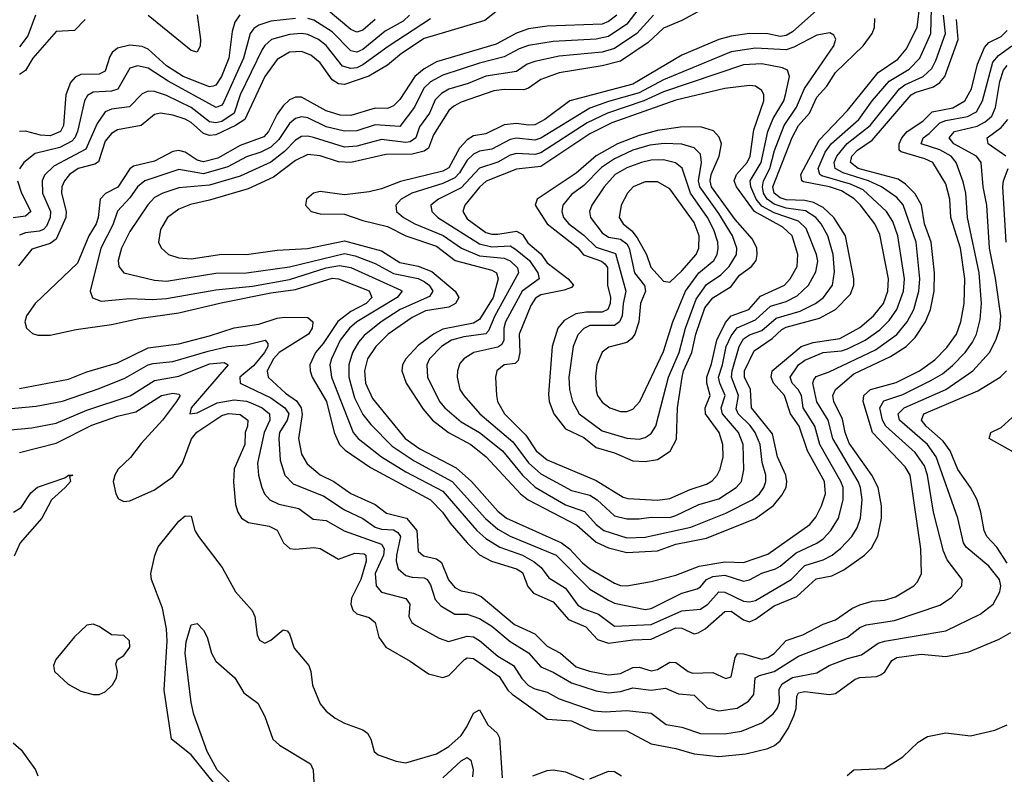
# Model space of a CAD drawing. Header units: inches. Extents: x 1305375 to 1407406, y 744550 to 841633.
# Tile 438 of 509: x 1376391 to 1379601, y 831215 to 833675. Entities that reach past the tile are written whole.
import ezdxf

# ---------------------------------------------------------------- set-up
doc = ezdxf.new("R2010")
doc.units = ezdxf.units.IN
doc.header["$MEASUREMENT"] = 0
doc.layers.add('B3873', color=7, linetype='Continuous')

msp = doc.modelspace()

# ---------------------------------------------------------------- linework, layer by layer
at = {"layer": 'B3873', "color": 5}
for points, elevation in [([(1378613.1, 833706.9), (1378550, 833672), (1378490, 833646.9), (1378439.5, 833600.5), (1378350, 833540.2), (1378290, 833524.7), (1378150, 833501.7), (1378090, 833479.9), (1378050, 833451.8), (1378034.1, 833445.9), (1377970, 833447.7), (1377936.7, 833443.3), (1377830, 833406.1), (1377806.5, 833393.5), (1377790, 833378.5), (1377740.4, 833299.6), (1377723.4, 833256.6), (1377710, 833246.2), (1377670, 833236.7), (1377584.1, 833235.9), (1377470, 833209.2), (1377430, 833211.9), (1377370, 833231.6), (1377330, 833235.3), (1377290, 833216.2), (1377218.7, 833161.3), (1377135.9, 833124.1), (1377010, 833086.4), (1376947.5, 833072.5), (1376910, 833057.6), (1376872.6, 833030), (1376850, 832990.9), (1376843.8, 832950), (1376851.9, 832931.9), (1376876.5, 832910), (1376910, 832898.5), (1376950, 832895.9), (1377050, 832911.1), (1377130, 832909.1), (1377230, 832924), (1377328.7, 832928.7), (1377450, 832954.2), (1377570, 832922), (1377630, 832883.8), (1377690, 832871.7), (1377734, 832854), (1377810.1, 832790), (1377822.2, 832770), (1377811.6, 832750), (1377790, 832738.4), (1377713.6, 832726.4), (1377670, 832704.7), (1377592.3, 832650), (1377551.4, 832610), (1377525.3, 832570), (1377515.5, 832530), (1377518.2, 832490), (1377540.8, 832440.8), (1377648, 832310), (1377695.8, 832275.8), (1377813.8, 832213.8), (1377863.9, 832170), (1377950, 832073.5), (1377978.4, 832050), (1378157.6, 831970), (1378183.8, 831950), (1378225.1, 831905.1), (1378250, 831884.8), (1378330, 831838.9), (1378350, 831831.3), (1378370, 831830.1), (1378450, 831843.6), (1378530, 831864.3), (1378606.5, 831893.5), (1378690, 831907.4), (1378750, 831906.2), (1378830, 831933.3), (1378966.7, 832030), (1378986, 832054), (1379005.1, 832090), (1379017.6, 832130), (1379014.2, 832170), (1378959, 832270), (1378931.5, 832350), (1378903.8, 832390), (1378883.8, 832450), (1378848.8, 832490), (1378841.2, 832510), (1378843.5, 832530), (1378939, 832610), (1378977.6, 832622.4), (1379064, 832636), (1379130, 832672.1), (1379174.5, 832710), (1379207.1, 832750), (1379221.2, 832790), (1379223.5, 832830), (1379195.3, 832975.3), (1379178.2, 833010), (1379131.8, 833070), (1379111.3, 833091.3), (1379070, 833117), (1379030.5, 833130.5), (1378946.5, 833146.5), (1378940.7, 833150), (1378937.9, 833170), (1378997.5, 833282.4), (1379090, 833378.8), (1379190, 833502.9), (1379254.1, 833545.9), (1379280.6, 833579.4), (1379316.9, 833650), (1379326.5, 833730)], 1480), ([(1377963.6, 833716.4), (1377907.5, 833672.5), (1377710, 833613.3), (1377635.4, 833564.6), (1377590, 833527), (1377528.6, 833491.4), (1377450, 833464.2), (1377430, 833465.7), (1377410, 833479), (1377370, 833534.3), (1377339.8, 833559.8), (1377310, 833571.8), (1377270, 833569.3), (1377230, 833545.6), (1377190, 833490.3), (1377124.4, 833350), (1377094.7, 833330), (1377030, 833299.9), (1377010, 833297.4), (1376990, 833304.4), (1376950, 833339.4), (1376930, 833350.7), (1376890, 833364.2), (1376850, 833370.6), (1376830, 833366), (1376787.3, 833330), (1376710, 833316.1), (1376690, 833303.5), (1376670, 833278.7), (1376647.8, 833212.2), (1376635.5, 833204.5), (1376581.5, 833190), (1376553.8, 833170), (1376537.2, 833150), (1376528.8, 833130), (1376527.3, 833110), (1376542.2, 833050), (1376540.9, 833030), (1376510, 832960.1), (1376490, 832945.6), (1376430, 832927.4), (1376387, 832873)], 1380), ([(1378408.9, 833711.1), (1378370, 833660.7), (1378310, 833620.3), (1378270, 833611.5), (1378130, 833604.4), (1378050, 833590.8), (1378019.6, 833580.4), (1377970, 833553.9), (1377890, 833533.4), (1377770, 833493.9), (1377730, 833472.3), (1377708.5, 833451.5), (1377678.5, 833390), (1377630, 833326.9), (1377550, 833332.6), (1377490, 833313.2), (1377450, 833311.5), (1377390, 833325.9), (1377330, 833354.9), (1377310, 833358.3), (1377290, 833353.1), (1377270, 833336.7), (1377235.8, 833284.2), (1377210, 833259.6), (1377177.3, 833242.7), (1377130, 833228.2), (1377070, 833195.4), (1376990, 833172.3), (1376910, 833186.4), (1376798.8, 833150), (1376775.1, 833130), (1376750, 833094.7), (1376709.4, 833050.6), (1376694.1, 833005.9), (1376655.7, 832930), (1376620.5, 832790), (1376628, 832768), (1376657, 832757), (1376750, 832766.1), (1376822.7, 832762.7), (1376870, 832765.7), (1377030, 832794.7), (1377150, 832806), (1377270, 832828.4), (1377390, 832866), (1377433.8, 832873.8), (1377470, 832867.5), (1377633.2, 832793.2), (1377637.5, 832790), (1377621.9, 832770), (1377490.1, 832690), (1377466.1, 832670), (1377436.1, 832630), (1377407, 832570), (1377402, 832550), (1377407.6, 832510), (1377477.8, 832330), (1377494.4, 832310), (1377570.6, 832250.5), (1377650, 832201.6), (1377770, 832138.7), (1377881.5, 832010), (1377910, 831984.4), (1377956, 831956), (1378030, 831930), (1378068.2, 831908.2), (1378091, 831890), (1378115.8, 831855.8), (1378170, 831822.3), (1378210, 831767.2), (1378230, 831755.1), (1378277.6, 831737.6), (1378330, 831698.5), (1378450, 831703.5), (1378550, 831748.7), (1378610, 831754.1), (1378634.6, 831770), (1378670, 831810.1), (1378690, 831809.4), (1378750, 831779.4), (1378770, 831777.2), (1378790, 831781.5), (1378906, 831850), (1378950, 831896.5), (1379010, 831914.2), (1379039.1, 831930), (1379067.6, 831952.4), (1379103.1, 831990), (1379120.9, 832019.1), (1379131.7, 832050), (1379137, 832110), (1379131.7, 832150), (1379123.8, 832170), (1379041.2, 832310), (1379026.7, 832370), (1378989.4, 832429.4), (1378977, 832490), (1378979.3, 832500.7), (1378987.7, 832512.3), (1379030, 832527.4), (1379181.1, 832598.9), (1379250.7, 832649.3), (1379284.2, 832690), (1379305.8, 832730), (1379322.1, 832790), (1379325.1, 832830), (1379313.2, 832950), (1379271.4, 833071.4), (1379250, 833095.7), (1379200.4, 833130), (1379158.2, 833150), (1379075.6, 833175.6), (1379049.7, 833189.7), (1379045.9, 833210), (1379054.2, 833230), (1379088.4, 833271.6), (1379163.8, 833330), (1379258.9, 833450), (1379276.9, 833463.1), (1379336.4, 833490), (1379364.3, 833515.7), (1379378, 833542), (1379408.6, 833630), (1379402.3, 833690)], 1440), ([(1378456.8, 833690), (1378402.7, 833630), (1378330, 833580.8), (1378290, 833569.5), (1378150, 833555.8), (1378070, 833538.2), (1378045.6, 833530), (1378010, 833506.5), (1377910, 833490.7), (1377852.8, 833467.2), (1377790, 833448.2), (1377765.7, 833434.3), (1377745.8, 833414.2), (1377727.2, 833370), (1377693.8, 833326.2), (1377682.1, 833290), (1377663.4, 833276.6), (1377650, 833274.3), (1377570, 833284.3), (1377490, 833262.4), (1377450, 833259.1), (1377348.6, 833291.4), (1377330, 833295.8), (1377310, 833294.1), (1377290, 833282.3), (1377254.3, 833245.7), (1377210, 833210.5), (1377110, 833165), (1377010, 833135.1), (1376910, 833127.1), (1376858, 833110), (1376830, 833094.9), (1376808.2, 833071.8), (1376750, 832984.1), (1376722.8, 832930), (1376711.6, 832890), (1376713.9, 832870), (1376730.3, 832850), (1376830, 832826.4), (1376870, 832822.8), (1377030, 832848.4), (1377130, 832850.3), (1377270, 832869.6), (1377450, 832912.4), (1377485, 832905.1), (1377550, 832880.5), (1377610, 832847.9), (1377690, 832831.8), (1377710, 832821.5), (1377725.7, 832810), (1377737.9, 832790), (1377727, 832773), (1377631, 832730), (1377568.9, 832690), (1377514, 832646), (1377495.6, 832624.4), (1377476.4, 832590), (1377464, 832550), (1377463.6, 832510), (1377482.5, 832442.5), (1377510, 832388.5), (1377535.2, 832355.2), (1377604.8, 832284.8), (1377676.6, 832236.6), (1377800.4, 832170), (1377909.4, 832049.4), (1377950, 832014), (1377990, 831991.6), (1378140.3, 831930), (1378250, 831818.5), (1378310, 831783.4), (1378330, 831773.3), (1378430, 831752.5), (1378450, 831755.4), (1378550, 831805.9), (1378599.7, 831820.3), (1378610, 831826.1), (1378630.4, 831850), (1378650, 831860.2), (1378690, 831864.5), (1378750, 831844.4), (1378770, 831848.9), (1378810, 831871.2), (1378854.5, 831885.5), (1378870, 831893.3), (1378922.4, 831937.6), (1378990, 831968.4), (1379010, 831983), (1379035.3, 832010), (1379059.9, 832050), (1379075.8, 832110), (1379075.1, 832150), (1379068.3, 832170), (1378999.2, 832290), (1378982.8, 832350), (1378944.5, 832410), (1378939.3, 832450), (1378929.1, 832469.1), (1378909.2, 832490), (1378902.1, 832510), (1378929.4, 832550), (1378950, 832565.3), (1379010, 832590), (1379070, 832595.7), (1379090, 832602), (1379147.3, 832630), (1379195.4, 832664.6), (1379225.4, 832694.6), (1379250.5, 832730), (1379271.7, 832790), (1379275.1, 832830), (1379253.6, 832970), (1379236.9, 833016.9), (1379217, 833050), (1379140.2, 833120.2), (1379099.1, 833139.1), (1379006.2, 833166.2), (1378999.2, 833170), (1378993.6, 833190), (1379017, 833243), (1379036.5, 833270), (1379126.9, 833350), (1379170.2, 833410), (1379225.2, 833474.8), (1379290, 833513.9), (1379325.5, 833550), (1379361.3, 833630), (1379363.6, 833710)], 1460), ([(1378990, 833705.6), (1378910, 833635.2), (1378890, 833623.2), (1378870, 833620.4), (1378830, 833629), (1378770, 833630), (1378710, 833621.5), (1378670, 833610.5), (1378550, 833559.5), (1378390, 833465.3), (1378184.1, 833410), (1378103.3, 833350), (1378070, 833332.5), (1378050, 833330.7), (1378010, 833336.5), (1377970, 833332.7), (1377910, 833302.5), (1377870, 833296.3), (1377850, 833283.7), (1377824.3, 833255.7), (1377790, 833191.9), (1377770, 833181.3), (1377632, 833148), (1377570, 833124.1), (1377530, 833114.4), (1377450, 833104.4), (1377370, 833115.3), (1377348.3, 833110), (1377326.3, 833090), (1377322.5, 833070), (1377341.2, 833050), (1377370, 833042.4), (1377450, 833041.2), (1377510, 833020.6), (1377590, 833000.4), (1377650, 832970.8), (1377750, 832936.8), (1377810.6, 832890.6), (1377930, 832859.1), (1377945.7, 832850), (1377950.6, 832830), (1377934.2, 832770), (1377890, 832697.6), (1377870, 832685.7), (1377770, 832665.9), (1377739.5, 832650), (1377690, 832613), (1377649.4, 832570), (1377638.8, 832550), (1377636.5, 832530), (1377650.8, 832490), (1377705.8, 832405.8), (1377736.2, 832370), (1377788.7, 832330), (1377861.4, 832290), (1377911.2, 832250), (1378023.9, 832130), (1378048.5, 832110), (1378207.3, 832027.3), (1378270, 831972.5), (1378310, 831953.5), (1378370, 831937.9), (1378470, 831944.2), (1378530, 831965.5), (1378630, 831985), (1378790, 832049.7), (1378848.6, 832091.4), (1378875.3, 832124.7), (1378889.2, 832150), (1378892.1, 832170), (1378888.3, 832190), (1378861.7, 832250), (1378844.9, 832324.9), (1378777, 832410), (1378773.5, 832470), (1378753.7, 832510), (1378753.4, 832530), (1378784.8, 832595.2), (1378843.9, 832636.1), (1378875.3, 832664.7), (1378890, 832672.7), (1378998.1, 832701.9), (1379050, 832730.4), (1379099.2, 832780.8), (1379110.2, 832810), (1379110.2, 832830), (1379082.6, 832970), (1379045.5, 833030), (1379010, 833062.8), (1378978.8, 833078.8), (1378950, 833085.7), (1378890, 833087.8), (1378870, 833094.4), (1378850, 833110), (1378845.9, 833130), (1378909.4, 833290.6), (1378930, 833329.7), (1378965.2, 833370), (1378990, 833422.1), (1379022, 833458), (1379050, 833502.7), (1379140.6, 833590), (1379169.9, 833630), (1379177.5, 833650), (1379178.8, 833678.8)], 1520), ([(1377550, 833676.1), (1377510, 833640.6), (1377490, 833634.7), (1377470, 833642.7), (1377390, 833709.9)], 1320), ([(1377109.1, 833690.9), (1377092.7, 833667.3), (1377083.8, 833636.2), (1377072.6, 833550), (1377048.3, 833490), (1377030, 833461.6), (1377021.5, 833458.5), (1377010, 833455.7), (1376923.5, 833490), (1376870, 833524.3), (1376810, 833579), (1376790, 833588.1), (1376750, 833592.1), (1376710, 833582.2), (1376692.4, 833567.6), (1376684.9, 833555.1), (1376670, 833507.3), (1376650, 833497.1), (1376590, 833496.8), (1376571.9, 833488.1), (1376556.8, 833470), (1376541.6, 833430), (1376534.2, 833330), (1376523.7, 833310), (1376490, 833295.9), (1376458.6, 833298.6), (1376410, 833311.6), (1376390, 833311)], 1320), ([(1376442.3, 833690), (1376417.2, 833622.8), (1376390, 833586.8)], 1260), ([(1377730, 833678), (1377592.5, 833587.5), (1377510, 833527.4), (1377490, 833518.3), (1377470, 833515.4), (1377443.3, 833523.3), (1377390, 833590.3), (1377365, 833610), (1377330, 833626.6), (1377310, 833630.2), (1377270, 833626.9), (1377211.6, 833610), (1377190, 833591.3), (1377181.9, 833578.1), (1377110, 833430), (1377089.7, 833370.3), (1377050, 833343.4), (1377030, 833338.6), (1377010, 833341.9), (1376950, 833388.7), (1376870, 833427.7), (1376830, 833441.4), (1376810, 833442.4), (1376790, 833433.4), (1376748.9, 833391.1), (1376690, 833383.6), (1376670, 833374.6), (1376643.2, 833336.8), (1376606.7, 833253.3), (1376502.3, 833197.7), (1376471.7, 833168.3), (1376464, 833150), (1376465.1, 833110), (1376491.8, 833050), (1376490.6, 833030), (1376478, 833002), (1376468.8, 832991.2), (1376454.7, 832985.3), (1376410, 832980.5), (1376390, 832972.7)], 1360), ([(1376604.3, 833675.7), (1376570, 833639.4), (1376510, 833636.9), (1376434.1, 833550), (1376410, 833509.1), (1376390, 833496.2)], 1280), ([(1377290, 833679.3), (1377210, 833670), (1377170, 833657.3), (1377153.9, 833646.1), (1377141.9, 833630), (1377120.4, 833550), (1377055.1, 833404.9), (1377050, 833396.7), (1377031.2, 833388.8), (1376874.9, 833474.9), (1376810, 833517.4), (1376775.5, 833524.5), (1376750, 833516.6), (1376711.3, 833448.7), (1376690, 833442.5), (1376630, 833438.6), (1376612.3, 833427.7), (1376602.1, 833410), (1376579.8, 833310), (1376571.1, 833290), (1376560.8, 833279.2), (1376522, 833258), (1376441.3, 833238.7), (1376404, 833210), (1376390.8, 833189.2)], 1340), ([(1378338.1, 833690), (1378310, 833669), (1378290, 833660.1), (1378110, 833653.7), (1378050, 833645), (1378010, 833631.2), (1377944.4, 833595.6), (1377750, 833537.6), (1377710, 833514.7), (1377679.1, 833490), (1377630, 833414.5), (1377610, 833394), (1377590, 833385.3), (1377550, 833386.2), (1377470, 833363.2), (1377436.2, 833363.8), (1377390, 833378.1), (1377310, 833422.3), (1377290, 833422.8), (1377270, 833413.8), (1377250, 833394.4), (1377230, 833367.1), (1377202.5, 833310), (1377186.9, 833293.1), (1377110, 833264.7), (1377036.8, 833223.2), (1376990, 833211.2), (1376970, 833217), (1376930, 833242.7), (1376910, 833248.1), (1376890, 833245), (1376830, 833213.7), (1376762.1, 833197.9), (1376750, 833189), (1376710.6, 833129.4), (1376671, 833109), (1376653.3, 833090), (1376646.8, 833030), (1376640.3, 833010), (1376616.7, 832970), (1376578.9, 832881.1), (1376441.6, 832750), (1376412.8, 832710), (1376408.1, 832690), (1376413, 832670), (1376432.5, 832652.5), (1376450, 832646.8), (1376490, 832646.9), (1376575.3, 832664.7), (1376690, 832681.1), (1376778.9, 832701.1), (1376910, 832719), (1377048, 832752), (1377210, 832784.4), (1377290, 832795.6), (1377410, 832832.1), (1377430.2, 832830.2), (1377530.7, 832790.7), (1377539, 832770), (1377520.9, 832750), (1377470, 832723.7), (1377428.2, 832691.8), (1377380.5, 832619.5), (1377355.7, 832590), (1377337.3, 832550), (1377337.4, 832530), (1377344.5, 832510), (1377391.3, 832430), (1377416.5, 832330), (1377433.3, 832290), (1377451.7, 832271.7), (1377535, 832215), (1377730.2, 832110.2), (1377769, 832070), (1377793.9, 832033.9), (1377850.2, 831970.2), (1377890, 831931.2), (1377928.6, 831910), (1378010, 831885.6), (1378030, 831872.8), (1378047.3, 831827.3), (1378065.5, 831805.5), (1378130, 831777.7), (1378179.9, 831719.9), (1378236.6, 831696.6), (1378274.9, 831654.9), (1378310, 831643.3), (1378390, 831653.8), (1378450, 831656), (1378530, 831692.9), (1378550, 831691.3), (1378590, 831673.5), (1378603.1, 831676.9), (1378625, 831690), (1378690, 831746.3), (1378710, 831747.4), (1378750, 831718.6), (1378770, 831712.6), (1378790, 831721.2), (1378850, 831764.6), (1378924.8, 831795.3), (1378987.8, 831852.2), (1379038.2, 831861.8), (1379078.1, 831881.9), (1379145, 831930), (1379167.6, 831952.4), (1379188.5, 831991.5), (1379200.3, 832050), (1379200.6, 832090), (1379189.1, 832150), (1379169.1, 832190), (1379094.9, 832294.9), (1379081.6, 832330), (1379073.1, 832373.1), (1379045.3, 832430), (1379041.6, 832450), (1379050.3, 832470), (1379110, 832520.6), (1379230, 832577.1), (1379281.3, 832610), (1379310, 832638.7), (1379343.5, 832690), (1379359.7, 832730), (1379371.9, 832790), (1379373.2, 832850), (1379362, 832950), (1379340.9, 833010), (1379330.7, 833070), (1379310, 833106.9), (1379279, 833139), (1379255.1, 833155.1), (1379124, 833190), (1379099.8, 833210), (1379103.7, 833230), (1379122.4, 833250), (1379170, 833282.1), (1379297.4, 833430), (1379310, 833438), (1379370, 833455.7), (1379390.1, 833469.9), (1379406.4, 833490), (1379450.4, 833610), (1379444.7, 833675.3)], 1420), ([(1376969.1, 833690.9), (1376980.3, 833610), (1376979.1, 833590), (1376970, 833569.5), (1376950, 833574.7), (1376810, 833688.4)], 1280), ([(1377661.7, 833690), (1377641.3, 833670), (1377582.9, 833637.1), (1377510, 833578.1), (1377490, 833569.4), (1377470, 833573.3), (1377410, 833635.7), (1377350, 833673.4), (1377330, 833678.4)], 1340), ([(1376390, 832473), (1376550, 832503.3), (1376610, 832527.6), (1376710, 832556.7), (1376810, 832605.8), (1376910, 832618.9), (1377010, 832644.1), (1377090, 832670.1), (1377170, 832682.8), (1377230, 832702.3), (1377254.3, 832705.7), (1377330, 832703.8), (1377346.7, 832690), (1377346.9, 832686.9), (1377344.8, 832670), (1377332.1, 832650), (1377237.2, 832590), (1377218.1, 832570), (1377197.7, 832530), (1377200.8, 832510), (1377257.4, 832457.4), (1377292.8, 832432.8), (1377308.5, 832410), (1377311.6, 832388.4), (1377299.7, 832310), (1377310, 832259.1), (1377327.7, 832227.7), (1377371, 832191), (1377415.3, 832170), (1377470.4, 832130.4), (1377550, 832094.7), (1377586.4, 832066.4), (1377651.6, 832050), (1377685.8, 832010), (1377690, 831943.2), (1377707.1, 831927.1), (1377750, 831917.4), (1377766.1, 831906.1), (1377789.3, 831849.3), (1377810, 831824.3), (1377830, 831813.5), (1377870, 831805.3), (1377895, 831795), (1378004, 831704), (1378070, 831672.8), (1378110, 831633.5), (1378154.4, 831610), (1378205.2, 831565.2), (1378248.9, 831551.1), (1378310, 831539.8), (1378350, 831544.3), (1378390, 831563.8), (1378410, 831564.1), (1378450, 831553), (1378470, 831557.2), (1378510, 831580.7), (1378530, 831579.9), (1378570, 831550.1), (1378585.1, 831545.1), (1378650, 831547.2), (1378692.8, 831527.2), (1378710, 831533.4), (1378723.6, 831596.4), (1378730.9, 831609.1), (1378750, 831608.3), (1378809.3, 831590.7), (1378830, 831596.2), (1378850.7, 831609.3), (1378890, 831651.7), (1378944.1, 831670), (1379010, 831705.3), (1379050, 831719.1), (1379104, 831756), (1379130, 831768), (1379170, 831780.1), (1379210, 831783.3), (1379246.2, 831793.8), (1379305.7, 831830), (1379317.6, 831842.4), (1379330.4, 831870), (1379328.9, 831950), (1379293.6, 832190), (1379277.1, 832217.1), (1379171.4, 832330), (1379141.1, 832430), (1379142.7, 832450), (1379165, 832470), (1379247.8, 832492.2), (1379324.7, 832530), (1379373.8, 832566.2), (1379413, 832607), (1379444.4, 832650), (1379459.1, 832690), (1379470.2, 832750), (1379472.1, 832830), (1379457.9, 832930), (1379426, 833030), (1379423.2, 833090), (1379410, 833139.9), (1379367.7, 833210), (1379341.9, 833221.9), (1379264.8, 833244.8), (1379258, 833250), (1379257.4, 833270), (1379267, 833290), (1379284, 833310), (1379335.4, 833344.6), (1379365.7, 833374.3), (1379432.7, 833387.3), (1379471.6, 833410), (1379494.2, 833450), (1379513.8, 833530), (1379535.9, 833584.1), (1379550, 833601.1), (1379590, 833620.1), (1379610, 833639.9)], 1380), ([(1376270, 832399.2), (1376445, 832414.9), (1376530, 832431.7), (1376650, 832472.4), (1376733.6, 832506.4), (1376810, 832549.5), (1376825.8, 832554.2), (1376890, 832560.6), (1377005, 832595), (1377070, 832609.4), (1377130, 832614.8), (1377191, 832630), (1377199.8, 832619.8), (1377200.3, 832610), (1377188.8, 832590), (1377152.7, 832547.3), (1377108.4, 832510), (1377110.1, 832490.1), (1377210, 832442.8), (1377255.2, 832410), (1377268.4, 832390), (1377263.4, 832370), (1377238.1, 832330), (1377235.3, 832310), (1377239.6, 832239.6), (1377255.6, 832190), (1377282.6, 832162.6), (1377382.1, 832122.1), (1377450, 832077), (1377510, 832048.7), (1377550, 832020.9), (1377570, 832014.4), (1377610, 832012.1), (1377623.4, 832003.4), (1377632.2, 831990), (1377619.2, 831930), (1377617.9, 831910), (1377624.7, 831884.7), (1377650, 831863.1), (1377670, 831857.5), (1377710, 831855.6), (1377718.9, 831850), (1377730, 831833), (1377745.2, 831785.2), (1377764.3, 831764.3), (1377810, 831736.9), (1377850, 831737.5), (1377890, 831723.6), (1377930, 831698.1), (1377990, 831647.8), (1378050, 831611.7), (1378090, 831565.2), (1378130, 831548.4), (1378190, 831513.1), (1378270, 831487.1), (1378310, 831480.9), (1378350, 831484.8), (1378390, 831497.2), (1378450, 831489.7), (1378496.1, 831496.1), (1378538.2, 831478.2), (1378590, 831473.6), (1378631.7, 831431.7), (1378670, 831422.2), (1378730, 831430.5), (1378766.6, 831453.4), (1378784.2, 831475.8), (1378789, 831530), (1378802.4, 831537.6), (1378850.5, 831550), (1378930, 831600.8), (1379090, 831662.4), (1379130, 831693.6), (1379150, 831703), (1379243, 831717), (1379390, 831767.2), (1379428.4, 831791.6), (1379461.8, 831830), (1379462.9, 831850), (1379414.2, 831914.2), (1379402.3, 831942.3), (1379369.7, 832069.7), (1379350.7, 832190), (1379340.4, 832220.4), (1379310, 832264.5), (1379214.1, 832350), (1379203.1, 832370), (1379194.9, 832410), (1379207.5, 832432.5), (1379270, 832453.4), (1379361.3, 832498.7), (1379398.8, 832521.2), (1379431.9, 832548.1), (1379473, 832590), (1379496.6, 832623.4), (1379509.5, 832650.5), (1379522.1, 832697.9), (1379525.8, 832750), (1379519, 832850), (1379481.2, 833030), (1379474.9, 833110), (1379466.8, 833146.8), (1379443.9, 833210), (1379427.2, 833230), (1379390, 833251.1), (1379329.9, 833270), (1379335.8, 833290), (1379356.2, 833303.8), (1379390, 833338.8), (1379410, 833346.5), (1379480.7, 833359.3), (1379510, 833374.8), (1379529.2, 833410.8), (1379563.6, 833536.4), (1379582.1, 833557.9), (1379625.5, 833590)], 1360), ([(1376290, 832331.6), (1376430, 832344.4), (1376510, 832360.2), (1376610, 832402.2), (1376751.3, 832448.7), (1376830, 832499), (1376910, 832513.4), (1377010, 832553), (1377057.2, 832557.2), (1377070.7, 832550), (1376949.7, 832410), (1376946, 832390), (1376970, 832394), (1377034.3, 832425.7), (1377090, 832436.3), (1377130, 832431.6), (1377150, 832424.5), (1377181.5, 832410), (1377204.9, 832390), (1377205.9, 832370), (1377187.6, 832330), (1377166.1, 832230), (1377169.7, 832190), (1377179.9, 832150), (1377189.4, 832129.4), (1377206.7, 832110), (1377235.5, 832095.5), (1377301.4, 832081.4), (1377347.2, 832047.2), (1377390, 832042.5), (1377449.1, 832009.1), (1377570, 831965.7), (1377579.6, 831950), (1377577.3, 831930), (1377550.1, 831870), (1377553.5, 831830), (1377570, 831809.2), (1377650, 831788.5), (1377663.1, 831770), (1377659.2, 831730), (1377669.3, 831710), (1377681.4, 831701.4), (1377758.9, 831658.9), (1377788.4, 831648.4), (1377850, 831665.5), (1377870, 831663.5), (1377890, 831651.8), (1377950, 831600.6), (1378001, 831570), (1378027.9, 831527.9), (1378050, 831504.8), (1378070, 831493.5), (1378110, 831482.7), (1378150, 831461.9), (1378262.7, 831422.7), (1378299.1, 831419.1), (1378370, 831423.5), (1378450, 831415), (1378498.2, 831378.2), (1378550, 831369.2), (1378610, 831348.7), (1378690, 831347.4), (1378744.4, 831355.6), (1378810, 831382.8), (1378847.3, 831412.7), (1378860.3, 831430), (1378867.6, 831450), (1378866.6, 831493.4), (1378876.3, 831510), (1378910, 831531.3), (1378990, 831546), (1379030, 831570.4), (1379090, 831593.3), (1379135.5, 831604.5), (1379190, 831642.9), (1379210, 831649.7), (1379410, 831682.8), (1379522.2, 831737.8), (1379563.9, 831770), (1379586.2, 831810), (1379589.9, 831830), (1379584.5, 831850), (1379550, 831893.4), (1379475.9, 831955.9), (1379467.9, 831970), (1379449.1, 832050), (1379378.9, 832250), (1379350.2, 832290), (1379258.9, 832370), (1379254.7, 832390), (1379274.4, 832410), (1379410.4, 832470), (1379498.2, 832530), (1379552.5, 832590), (1379573.5, 832630), (1379586.5, 832670), (1379589.2, 832710), (1379572.2, 832832.2), (1379552.5, 832930), (1379543.5, 833070), (1379531.7, 833130), (1379525.1, 833210), (1379509.9, 833230), (1379436.5, 833270), (1379420.5, 833290), (1379438.2, 833310), (1379511.7, 833328.3), (1379538.4, 833341.6), (1379559.5, 833360.5), (1379571.7, 833388.3), (1379586.1, 833473.9), (1379597.6, 833510), (1379610, 833525.4)], 1340), ([(1379605.4, 833230), (1379548.1, 833270), (1379545, 833290), (1379590, 833323.1), (1379611.9, 833350)], 1320), ([(1379607.1, 832950), (1379596.2, 833130), (1379598.4, 833150), (1379613, 833190)], 1320), ([(1376384.2, 833150), (1376397.1, 833110), (1376426.9, 833050), (1376410, 833035), (1376370, 833029.6)], 1340), ([(1379610, 831903.5), (1379576, 831956), (1379543.9, 831990), (1379534.9, 832010), (1379524.4, 832070), (1379511.8, 832110), (1379490.4, 832150), (1379449.4, 832209.4), (1379424, 832270), (1379401.5, 832301.5), (1379346, 832350), (1379330.8, 832370), (1379338.8, 832390), (1379514.4, 832465.6), (1379587.4, 832510), (1379607.7, 832530)], 1320), ([(1376390, 832264.8), (1376510, 832295.1), (1376626.4, 832353.6), (1376710, 832383.2), (1376770, 832396.7), (1376853.3, 832450), (1376890, 832457.8), (1376910, 832454.7), (1376914.6, 832450), (1376902.5, 832430), (1376856.8, 832370), (1376786.9, 832293.1), (1376752.4, 832247.6), (1376711.8, 832210), (1376700.9, 832190), (1376695.2, 832170), (1376704.7, 832130), (1376713.4, 832113.4), (1376730, 832104.9), (1376750, 832107.2), (1376830, 832143.1), (1376890, 832184.8), (1376921.7, 832230), (1376950.9, 832309.1), (1376968.9, 832331.1), (1377050, 832385), (1377071.6, 832391.6), (1377110, 832388.2), (1377134.2, 832370), (1377133.3, 832350), (1377126.5, 832330), (1377124.8, 832290), (1377090, 832210.9), (1377088.1, 832168.1), (1377094.7, 832094.7), (1377101.8, 832070), (1377113.7, 832050), (1377136.5, 832036.5), (1377203.7, 832023.7), (1377230, 832011.2), (1377250.9, 831970), (1377271.7, 831951.7), (1377290, 831948.7), (1377350, 831955.1), (1377370, 831951.1), (1377430, 831916.1), (1377484, 831936), (1377513.9, 831933.9), (1377519.8, 831930), (1377520.8, 831910), (1377503.5, 831850), (1377472.8, 831790), (1377470.1, 831770), (1377477.1, 831750), (1377490, 831738.4), (1377530, 831726.6), (1377549.3, 831710), (1377561.9, 831661.9), (1377584.2, 831630), (1377664.1, 831584.1), (1377723.3, 831543.3), (1377770, 831530.8), (1377790, 831537.7), (1377840.5, 831590), (1377850, 831595.3), (1377870, 831593), (1377953.8, 831533.8), (1377982.3, 831490), (1377996.4, 831476.4), (1378110, 831395.4), (1378190, 831390.1), (1378250, 831361.6), (1378270, 831357.9), (1378370, 831357.2), (1378450, 831314.4), (1378530, 831299.3), (1378590, 831282.1), (1378670, 831273.9), (1378758.1, 831281.9), (1378830, 831299.3), (1378851.1, 831308.9), (1378870, 831324.2), (1378895.8, 831364.2), (1378914.3, 831405.7), (1378921.8, 831430), (1378924, 831470), (1378930, 831481), (1378950, 831485.3), (1379030, 831475.3), (1379050, 831478.9), (1379114.5, 831525.5), (1379130, 831530.8), (1379185.6, 831534.4), (1379199.5, 831540.5), (1379210.8, 831549.2), (1379234.2, 831585.8), (1379250, 831595.9), (1379330, 831607.4), (1379410, 831599.5), (1379485, 831615), (1379584.3, 831655.7), (1379622, 831678)], 1320), ([(1379658, 832250), (1379551.6, 832310), (1379557.3, 832330), (1379590, 832345.3), (1379650, 832400.2)], 1280), ([(1376370.5, 832069.5), (1376395.5, 832084.5), (1376426.9, 832133.1), (1376448.6, 832151.4), (1376538.2, 832181.8), (1376550, 832190.9), (1376564.7, 832190), (1376553.8, 832186.2), (1376556.3, 832170), (1376539.4, 832150), (1376494.5, 832110), (1376463.4, 832050), (1376392.8, 831970), (1376373.4, 831926.6)], 1280), ([(1377054.5, 831150), (1376950, 831278.7), (1376885.3, 831330), (1376862.1, 831490), (1376872, 831650), (1376869.7, 831689.7), (1376856.6, 831756.6), (1376820.4, 831850), (1376818.1, 831870), (1376831.3, 831928.7), (1376842.8, 831957.2), (1376910, 832040.2), (1376930, 832058.1), (1376950, 832056.9), (1376962.2, 832010), (1376974.1, 831990), (1377050.9, 831890), (1377094.2, 831810), (1377149, 831749), (1377158, 831730), (1377165.5, 831670), (1377172.8, 831652.8), (1377190, 831643.2), (1377210, 831652.9), (1377250, 831686.4), (1377262.7, 831682.8), (1377270, 831673.4), (1377286, 831626), (1377333, 831570), (1377340.1, 831550), (1377345.9, 831505.9), (1377370, 831444.6), (1377390, 831420.8), (1377419, 831398.9), (1377450, 831382.4), (1377510, 831360.7), (1377524.6, 831350), (1377535.4, 831330), (1377546.3, 831290), (1377559.1, 831279.1), (1377617.7, 831257.7), (1377650, 831252.7), (1377750, 831282.4), (1377790, 831306), (1377830, 831342), (1377848.9, 831370), (1377870, 831415.2), (1377890, 831425.8), (1377917, 831377), (1377947.1, 831350), (1377954.8, 831334.8), (1377963.8, 831203.8)], 1280), ([(1377111.9, 831151.9), (1377034.2, 831230), (1377002.1, 831290), (1376958.2, 831410), (1376950, 831449.2), (1376929.9, 831610), (1376933.2, 831646.8), (1376950, 831702.4), (1376970, 831707), (1376990, 831685.7), (1377002.1, 831662.1), (1377016.3, 831610), (1377030, 831583.9), (1377092.1, 831530), (1377121.4, 831481.4), (1377167.1, 831447.1), (1377190, 831404), (1377216, 831330), (1377237.6, 831310), (1377338.9, 831250), (1377348.1, 831230), (1377350.2, 831190)], 1260), ([(1379088.9, 831211.1), (1379109.7, 831230), (1379210, 831234.6), (1379270, 831272.7), (1379319.4, 831320.6), (1379350, 831338.2), (1379410, 831350.2), (1379490, 831340.8), (1379570, 831359.3), (1379610, 831376.5)], 1280), ([(1376370, 831318.4), (1376395.7, 831295.7), (1376442.4, 831230), (1376450.2, 831210)], 1280), ([(1377770, 831203.4), (1377830, 831259.3), (1377850, 831270.1), (1377861.4, 831261.4), (1377869.4, 831230), (1377867.3, 831207.3)], 1260), ([(1378063.5, 831210), (1378110, 831227.8), (1378130, 831229.5), (1378170, 831223.1), (1378230, 831198.9)], 1280), ([(1378250, 831201), (1378310, 831225.1), (1378330, 831224.3), (1378353.3, 831210)], 1280)]:
    msp.add_lwpolyline(points, dxfattribs=dict(at, elevation=elevation))
for points, elevation in [([(1379032.1, 833632.1), (1378990, 833624), (1378915.1, 833584.9), (1378890, 833577.1), (1378790, 833582.6), (1378710, 833569.7), (1378490, 833478.7), (1378410, 833436.4), (1378310, 833408.3), (1378250, 833386.3), (1378090, 833289.2), (1378070, 833282.4), (1378010, 833288.3), (1377990, 833284.9), (1377930, 833252.9), (1377890, 833246.6), (1377870, 833236.5), (1377850, 833217.1), (1377824.6, 833175.4), (1377810, 833160), (1377770, 833141.5), (1377668.9, 833110), (1377634.4, 833090), (1377616.8, 833070), (1377619.8, 833050), (1377642.1, 833030), (1377679.2, 833010), (1377771.8, 832971.8), (1377830.8, 832930.8), (1377890, 832905.1), (1377970, 832897.8), (1377990, 832889.1), (1378013.3, 832866.7), (1378017, 832850), (1377939.8, 832710), (1377919.3, 832660.7), (1377910, 832650.6), (1377838.4, 832641.6), (1377798.9, 832630), (1377766.5, 832610), (1377726.7, 832570), (1377717.8, 832550), (1377719.9, 832510), (1377759.7, 832430), (1377776.7, 832410), (1377830, 832364.6), (1377890, 832329.5), (1377964.5, 832270), (1378030, 832190.4), (1378070.9, 832150.9), (1378170, 832093.7), (1378232, 832072), (1378270, 832029.7), (1378295, 832010), (1378370, 831986.2), (1378430, 831987.8), (1378579.3, 832020.7), (1378693.4, 832066.6), (1378778.8, 832110), (1378802.8, 832130), (1378816.9, 832150), (1378823.5, 832170), (1378823, 832190), (1378811.8, 832231.8), (1378805.1, 832290), (1378788.8, 832330), (1378772.3, 832352.3), (1378732.9, 832390), (1378726.3, 832406.3), (1378734, 832450), (1378711.2, 832510), (1378713.8, 832530), (1378736.1, 832610), (1378750, 832634.4), (1378770, 832647.7), (1378810, 832662), (1378857.4, 832702.6), (1378934.9, 832725.1), (1378985.2, 832750), (1379011.7, 832770), (1379040.5, 832810), (1379047, 832853), (1379042.3, 832910), (1379024.9, 832970), (1379004.1, 833010), (1378986.2, 833030), (1378952.3, 833052.3), (1378890, 833060.3), (1378850, 833073.5), (1378827.1, 833090), (1378815.7, 833110), (1378812.3, 833130), (1378815.5, 833150), (1378835.9, 833190), (1378851.6, 833248.4), (1378883.4, 833330), (1378922.9, 833390), (1378948.9, 833451.1), (1379045, 833590), (1379051.7, 833611.7), (1379044.7, 833624.7)], 1540), ([(1378810, 833531), (1378750, 833527.8), (1378490, 833439.4), (1378425.8, 833410), (1378306.7, 833370), (1378241.1, 833338.9), (1378090, 833241.2), (1378070, 833235.2), (1378010, 833239.3), (1377990, 833233.4), (1377950, 833210.7), (1377890, 833191.3), (1377830, 833127), (1377756.1, 833090), (1377731.4, 833070), (1377734, 833050), (1377754.3, 833030), (1377890, 832944.7), (1377930, 832934.6), (1377990, 832937.7), (1378007.3, 832927.3), (1378053.1, 832890), (1378079.8, 832850), (1378083.9, 832830), (1378028.6, 832790), (1377975, 832690), (1377968.7, 832670), (1377968.8, 832630), (1377963.2, 832616.8), (1377950, 832607.2), (1377871.1, 832590), (1377838.5, 832570), (1377826, 832554), (1377818, 832530), (1377817.3, 832510), (1377826.3, 832470), (1377838.6, 832450), (1377891.4, 832390), (1377998.6, 832298.6), (1378050, 832230.1), (1378090, 832194.7), (1378190, 832140.2), (1378250, 832125), (1378273.8, 832110), (1378330, 832057.8), (1378370, 832047.6), (1378410, 832047.8), (1378450, 832053.2), (1378510, 832052.9), (1378530, 832058.6), (1378605, 832095), (1378670, 832113.2), (1378726.7, 832150), (1378744.3, 832170), (1378751.7, 832208.3), (1378749.6, 832290), (1378733.9, 832330), (1378682, 832390), (1378678.2, 832410), (1378690.2, 832450), (1378673.1, 832490), (1378669.4, 832510), (1378682.5, 832550), (1378694.1, 832610), (1378710, 832644.6), (1378729.4, 832670.6), (1378790, 832697.1), (1378839, 832741), (1378890, 832756.2), (1378925, 832775), (1378962.5, 832810), (1378986.7, 832853.3), (1378992.4, 832887.6), (1378988.5, 832910), (1378954.5, 832994.5), (1378930, 833018.3), (1378850, 833045.7), (1378810, 833067.4), (1378792, 833090), (1378774.9, 833130), (1378772.1, 833150), (1378807.7, 833210), (1378829.5, 833310.5), (1378847.5, 833352.5), (1378881.7, 833410), (1378887.7, 833430), (1378900.4, 833490), (1378893.7, 833510), (1378877.8, 833517.8)], 1560), ([(1378770, 833460.1), (1378690, 833450.5), (1378530, 833412.7), (1378321.6, 833338.4), (1378250, 833303.4), (1378090, 833196.1), (1378010, 833187.6), (1377911.8, 833148.2), (1377890, 833129.2), (1377842.4, 833070), (1377835.9, 833050), (1377850, 833026.1), (1377910, 832981.7), (1377930, 832975.4), (1377950, 832975.7), (1378010, 832985.4), (1378030, 832975.1), (1378047.2, 832947.2), (1378090, 832912), (1378110, 832882), (1378179, 832830), (1378196.8, 832810), (1378190, 832802.4), (1378166.4, 832793.6), (1378090, 832778.6), (1378072.9, 832767.1), (1378056.7, 832743.3), (1378018.7, 832650), (1378021, 832590), (1378016.3, 832563.7), (1378005.8, 832554.2), (1377970, 832549.9), (1377946.4, 832530), (1377941.9, 832510), (1377944.9, 832450), (1377948.8, 832430), (1377971.7, 832390), (1378040.5, 832320.5), (1378074.8, 832270), (1378110, 832240.5), (1378270, 832172.7), (1378358.3, 832118.3), (1378373.9, 832113.9), (1378470, 832108.9), (1378510, 832114.5), (1378576.1, 832143.9), (1378630, 832161.1), (1378648.2, 832171.8), (1378664.2, 832190), (1378674, 832210), (1378684.1, 832250), (1378683.6, 832290), (1378671.2, 832330), (1378626.5, 832390), (1378625.5, 832410), (1378641.6, 832450), (1378630.8, 832490), (1378630.5, 832510), (1378646.5, 832553.5), (1378663.2, 832630), (1378691.5, 832688.5), (1378710, 832709.8), (1378767.4, 832730), (1378806.3, 832773.7), (1378884, 832810), (1378903.1, 832830), (1378924.9, 832870), (1378927.4, 832910), (1378909, 832970), (1378879, 832999), (1378786.4, 833050), (1378727.5, 833130), (1378720.3, 833150), (1378727.7, 833170), (1378762.9, 833210), (1378771.9, 833230), (1378784.5, 833315.5), (1378816.8, 833410), (1378816.4, 833430), (1378810, 833444.5), (1378790, 833457.9)], 1580), ([(1378610, 833325.5), (1378544.8, 833324.8), (1378470, 833313.3), (1378410, 833297.8), (1378340.1, 833270), (1378270, 833231.1), (1378205.1, 833174.9), (1378077.6, 833090), (1378071.6, 833070), (1378110.7, 833010), (1378210, 832931.3), (1378228.4, 832908.4), (1378287.7, 832887.7), (1378298.9, 832878.9), (1378306.8, 832866.8), (1378306.9, 832810), (1378316.7, 832770), (1378315.8, 832750), (1378308.1, 832730), (1378290, 832721.9), (1378237.8, 832722.2), (1378204.1, 832715.9), (1378165.6, 832694.4), (1378145.5, 832670), (1378126.6, 832610), (1378114.9, 832454.9), (1378116.7, 832430), (1378132.6, 832390), (1378170, 832341.2), (1378230, 832313.3), (1378270, 832281), (1378330, 832263.5), (1378390, 832236.6), (1378430, 832235.2), (1378470, 832242), (1378511.3, 832268.7), (1378532.3, 832307.7), (1378535, 832410), (1378550.4, 832510), (1378555, 832530), (1378582.3, 832590), (1378594.9, 832650), (1378624.3, 832735.7), (1378650, 832768.4), (1378710, 832805.1), (1378737.8, 832842.2), (1378776.2, 832870), (1378791.4, 832890), (1378795.4, 832910), (1378794.1, 832930), (1378779.9, 832959.9), (1378723.8, 833023.8), (1378646, 833130), (1378641.8, 833150), (1378645.3, 833170), (1378671.2, 833230), (1378678.4, 833270), (1378671.6, 833291.6), (1378652.5, 833312.5)], 1620), ([(1378491.7, 833271.7), (1378445.5, 833265.5), (1378390, 833249.3), (1378330, 833221.2), (1378287.2, 833192.8), (1378230, 833134.9), (1378190, 833105.6), (1378161.5, 833070), (1378158.2, 833050), (1378164.1, 833030), (1378180.8, 833010), (1378230, 832972.7), (1378270, 832933.2), (1378333, 832913), (1378367.2, 832790), (1378357.9, 832750), (1378354.8, 832710), (1378346.8, 832690), (1378330, 832678.4), (1378250, 832677.7), (1378230, 832668.6), (1378210, 832648.2), (1378195.6, 832610), (1378180.9, 832510), (1378182.9, 832470), (1378192.5, 832430), (1378214.6, 832390), (1378290, 832335.2), (1378370, 832311.1), (1378410, 832308.1), (1378430, 832313.6), (1378450, 832325.9), (1378464.6, 832350), (1378506.4, 832510), (1378541.1, 832590), (1378560.9, 832670), (1378596.1, 832763.9), (1378630, 832811.4), (1378676.4, 832843.6), (1378703.5, 832870), (1378727.4, 832910), (1378728.4, 832930), (1378715, 832970), (1378670, 833043), (1378608.2, 833130), (1378604.2, 833150), (1378613.4, 833210), (1378610, 833236.5), (1378590, 833257.4), (1378549.7, 833269.7)], 1640), ([(1378490, 833218.4), (1378450, 833217.1), (1378418.4, 833210), (1378370, 833192.3), (1378332.4, 833170), (1378296.4, 833130), (1378255.8, 833070), (1378248.2, 833050), (1378251.9, 833030), (1378290, 832979.9), (1378310, 832966.3), (1378350, 832959.1), (1378370, 832944.2), (1378377.7, 832930), (1378395.5, 832850), (1378428.2, 832808.2), (1378431.1, 832790), (1378414.7, 832750), (1378409, 832690), (1378396.4, 832650), (1378385.6, 832634.4), (1378370, 832622.9), (1378311.9, 832608.1), (1378290, 832590.9), (1378272.3, 832550), (1378268.3, 832511.7), (1378270, 832466.4), (1378275, 832450), (1378290, 832428.8), (1378314.4, 832410), (1378350, 832397.7), (1378370, 832398.1), (1378390, 832405.8), (1378412.1, 832430), (1378490, 832593.4), (1378519.8, 832690), (1378561.9, 832790), (1378604.7, 832850), (1378654.3, 832890), (1378664.9, 832910), (1378668.1, 832930), (1378666.5, 832950), (1378653.5, 832990), (1378632.6, 833030), (1378578, 833110), (1378550.7, 833190.7), (1378528.8, 833208.8)], 1660), ([(1378430, 833146.4), (1378391.1, 833130), (1378372.1, 833110), (1378351.7, 833070), (1378345.6, 833030), (1378358.2, 833010), (1378386.5, 832986.5), (1378403.9, 832963.9), (1378434.1, 832910), (1378448.8, 832868.8), (1378490, 832823), (1378510, 832819.4), (1378550, 832856.3), (1378595.7, 832910), (1378604.9, 832930), (1378605.8, 832970), (1378590, 833013.7), (1378510, 833124.2), (1378470, 833146.3)], 1680), ([(1376630, 831704.7), (1376610, 831701.1), (1376570, 831663.1), (1376508.5, 831590), (1376500.7, 831570), (1376504.9, 831550), (1376548.7, 831508.7), (1376590, 831486.2), (1376630, 831475.4), (1376650, 831475.9), (1376670, 831484.7), (1376693.1, 831506.9), (1376706.5, 831530), (1376709.8, 831550), (1376704.4, 831575.6), (1376709.3, 831590), (1376730, 831602.4), (1376749.9, 831630), (1376748.6, 831650), (1376730, 831668), (1376690, 831669.8), (1376650, 831696.8)], 1320)]:
    msp.add_lwpolyline(points, close=True, dxfattribs=dict(at, elevation=elevation))

doc.saveas('drawing.dxf')
